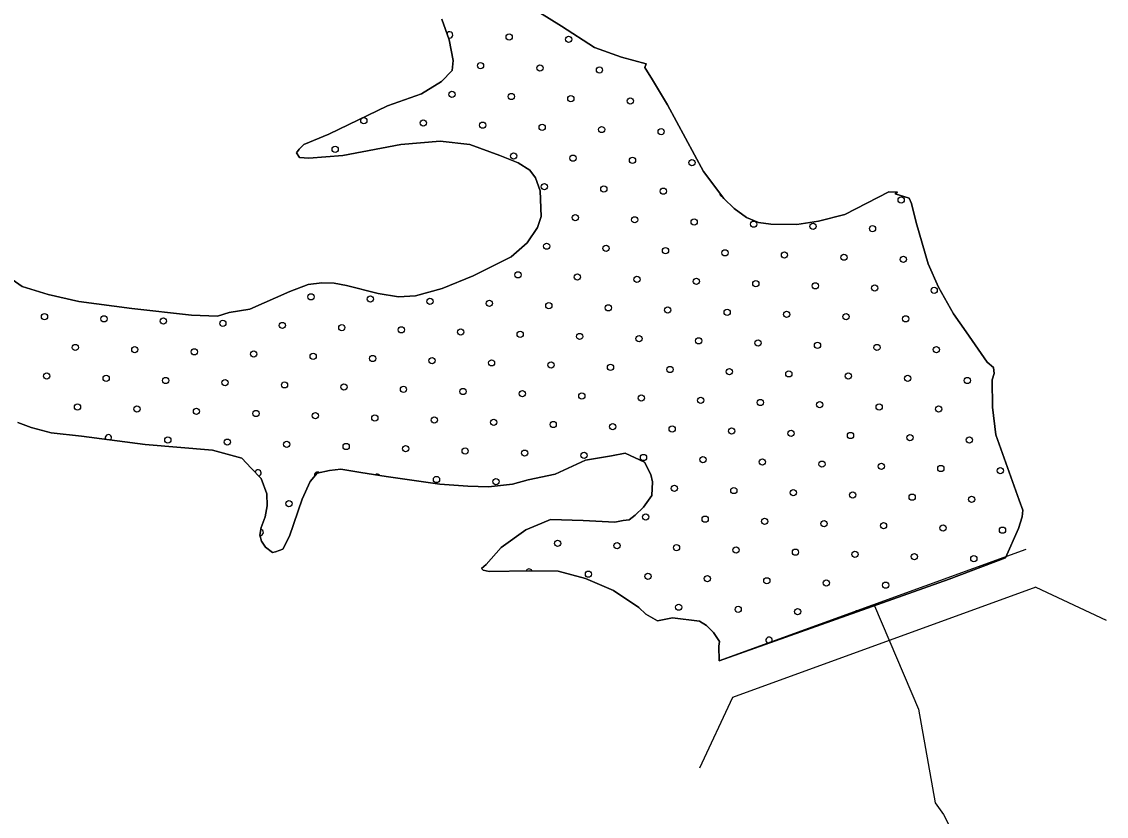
# Model space of a CAD drawing. Extents: x 1551132 to 1791609, y 378168 to 563823.
# Drawn here: x 1608812 to 1612490, y 503828 to 506524 of the extents above; entities that cross this region are included whole.
import ezdxf

# ---------------------------------------------------------------- set-up
doc = ezdxf.new("R2010")
doc.units = 0
for name, color, linetype in [('DESIGN - SCRATCH - User 1', 7, 'Continuous'), ('DESIGN - TRAFFIC CONTROL PERMANENT - Pavement Marking Text', 7, 'Continuous'), ('DESIGN - TRANSPORTATION - Edge of Traveled Way', 7, 'Continuous'), ('DESIGN - TRANSPORTATION - Text', 7, 'Continuous')]:
    doc.layers.add(name, color=color, linetype=linetype)

msp = doc.modelspace()

# ---------------------------------------------------------------- linework, layer by layer
at = {"layer": 'DESIGN - SCRATCH - User 1'}
for points in [[(1610535.175, 506575.22), (1610642.564, 506507.843), (1610753.919, 506436.4), (1610845.676, 506403.274), (1610929.54, 506380.265), (1610925.399, 506368.281), (1610950.956, 506325.897), (1611002.072, 506241.112), (1611123.694, 506015.206), (1611192.759, 505924.212), (1611228.425, 505889.728), (1611270.14, 505859.177), (1611310.006, 505842.685), (1611351.997, 505836.185), (1611440.111, 505835.176), (1611514.343, 505846.352), (1611602.732, 505869.386), (1611751.812, 505945.854), (1611781.853, 505945.504), (1611773.77, 505939.588), (1611821.677, 505925.004), (1611829.477, 505906.878), (1611844.777, 505842.552), (1611885.242, 505701.773), (1611920.408, 505623.188), (1611971.449, 505532.402), (1612014.831, 505471.767), (1612085.771, 505368.715), (1612107.595, 505350.423), (1612109.37, 505330.364), (1612103.112, 505308.38), (1612104.07, 505216.161), (1612115.02, 505121.825), (1612194.626, 504900.411), (1612206.259, 504866.202), (1612204.009, 504844.176), (1612191.535, 504804.225), (1612147.694, 504705.081), (1611957.257, 504632.521), (1611177.375, 504354.971)], [(1608813.956, 505624.794), (1608901.771, 505597.727), (1609005.66, 505574.485), (1609185.647, 505550.368), (1609387.684, 505528), (1609475.782, 505524.984), (1609515.965, 505536.551), (1609586.196, 505547.768), (1609721.077, 505608.361), (1609783.425, 505631.695), (1609829.557, 505637.187), (1609871.615, 505636.704), (1609913.572, 505628.203), (1610021.419, 505600.903), (1610089.401, 505590.094), (1610147.517, 505593.436), (1610237.931, 505618.462), (1610342.57, 505661.354), (1610471.484, 505726.031), (1610526.099, 505773.507), (1610560.732, 505825.234), (1610573.182, 505863.176), (1610570.148, 505949.404), (1610554.632, 505993.68), (1610534.899, 506019.964), (1610495.117, 506044.481), (1610433.31, 506069.24), (1610331.579, 506106.491), (1610231.565, 506117.666), (1610097.251, 506107.183), (1609900.539, 506069.348), (1609786.284, 506060.639), (1609754.259, 506063.014), (1609744.426, 506079.157), (1609752.576, 506091.09), (1609768.776, 506106.941), (1609853.299, 506142.058), (1610052.669, 506237.986), (1610167.291, 506278.77), (1610235.857, 506320.071), (1610272.339, 506357.739), (1610274.722, 506391.79), (1610261.498, 506462.1), (1610236.265, 506532.552)], [(1608768.257, 505657.395), (1608813.956, 505624.794)], [(1609644.753, 504881.584), (1609643.203, 504921.693), (1609623.762, 504974.036), (1609590.104, 505008.504), (1609558.447, 505042.946), (1609458.616, 505070.147), (1609230.496, 505088.806), (1609014.51, 505117.348), (1608912.487, 505128.54), (1608844.605, 505147.357), (1608798.723, 505163.924)], [(1611177.375, 504354.971), (1611175.567, 504404.964), (1611177.75, 504420.973), (1611158.059, 504451.265), (1611134.301, 504475.599), (1611110.426, 504489.9), (1611018.42, 504500.983), (1610968.247, 504491.533), (1610928.439, 504514.042), (1610904.656, 504536.367), (1610819.183, 504593.477), (1610723.511, 504634.662), (1610631.663, 504659.779), (1610533.532, 504660.904), (1610397.31, 504658.454), (1610377.327, 504662.695), (1610371.386, 504668.779), (1610387.569, 504682.621), (1610438.292, 504740.172), (1610521.082, 504799.357), (1610575.423, 504822.791), (1610605.597, 504834.467), (1610715.719, 504831.2), (1610823.817, 504825.95), (1610851.924, 504831.642), (1610871.966, 504833.417), (1610892.174, 504849.217), (1610920.531, 504876.96), (1610949.022, 504916.719), (1610951.547, 504962.795), (1610945.814, 504986.912), (1610924.256, 505029.255), (1610858.516, 505060.081), (1610812.342, 505050.589), (1610724.044, 505035.572), (1610621.363, 504988.637), (1610529.015, 504969.653), (1610476.767, 504954.22), (1610394.544, 504945.136), (1610324.479, 504947.944), (1610230.423, 504955.044), (1610048.452, 504981.187), (1609962.479, 504994.204), (1609894.505, 505005.004), (1609856.406, 505001.437), (1609814.241, 504991.895), (1609789.891, 504964.111), (1609763.175, 504904.285), (1609719.693, 504778.498), (1609697.16, 504734.655), (1609673.019, 504724.905), (1609662.986, 504723.021), (1609639.153, 504741.33), (1609625.362, 504761.539), (1609619.587, 504781.648), (1609623.887, 504807.657), (1609638.311, 504843.575), (1609644.753, 504881.584)]]:
    msp.add_lwpolyline(points, dxfattribs=at)
at = {"layer": 'DESIGN - TRAFFIC CONTROL PERMANENT - Pavement Marking Text'}
for centre in [(1610465.071, 506471.239), (1610465.071, 506471.239), (1610666.681, 506463.772), (1610666.681, 506463.772), (1610367.999, 506374.167), (1610367.999, 506374.167), (1610569.609, 506366.7), (1610569.609, 506366.7), (1610771.22, 506359.233), (1610771.22, 506359.233), (1610270.927, 506277.096), (1610270.927, 506277.096), (1610472.538, 506269.628), (1610472.538, 506269.628), (1610674.148, 506262.161), (1610674.148, 506262.161), (1610875.758, 506254.694), (1610875.758, 506254.694), (1609972.245, 506187.491), (1609972.245, 506187.491), (1610173.856, 506180.024), (1610173.856, 506180.024), (1610375.466, 506172.557), (1610375.466, 506172.557), (1610577.076, 506165.09), (1610577.076, 506165.09), (1610778.687, 506157.623), (1610778.687, 506157.623), (1610980.297, 506150.156), (1610980.297, 506150.156), (1609875.174, 506090.419), (1609875.174, 506090.419), (1610480.005, 506068.018), (1610480.005, 506068.018), (1610681.615, 506060.551), (1610681.615, 506060.551), (1610883.225, 506053.084), (1610883.225, 506053.084), (1611084.836, 506045.617), (1611084.836, 506045.617), (1610584.543, 505963.48), (1610584.543, 505963.48), (1610786.154, 505956.012), (1610786.154, 505956.012), (1610987.764, 505948.545), (1610987.764, 505948.545), (1611794.205, 505918.677), (1611794.205, 505918.677), (1610689.082, 505858.941), (1610689.082, 505858.941), (1610890.692, 505851.474), (1610890.692, 505851.474), (1611092.303, 505844.007), (1611092.303, 505844.007), (1611293.913, 505836.54), (1611293.913, 505836.54), (1611495.523, 505829.073), (1611495.523, 505829.073), (1611697.133, 505821.606), (1611697.133, 505821.606), (1610592.01, 505761.869), (1610592.01, 505761.869), (1610793.621, 505754.402), (1610793.621, 505754.402), (1610995.231, 505746.935), (1610995.231, 505746.935), (1611196.841, 505739.468), (1611196.841, 505739.468), (1611398.452, 505732.001), (1611398.452, 505732.001), (1611600.062, 505724.534), (1611600.062, 505724.534), (1611801.672, 505717.067), (1611801.672, 505717.067), (1610494.939, 505664.798), (1610494.939, 505664.798), (1610696.549, 505657.331), (1610696.549, 505657.331), (1610898.159, 505649.864), (1610898.159, 505649.864), (1611099.77, 505642.396), (1611099.77, 505642.396), (1611301.38, 505634.929), (1611301.38, 505634.929), (1611502.99, 505627.462), (1611502.99, 505627.462), (1611704.6, 505619.995), (1611704.6, 505619.995), (1609793.036, 505590.127), (1609793.036, 505590.127), (1609994.647, 505582.66), (1609994.647, 505582.66), (1611906.211, 505612.528), (1611906.211, 505612.528), (1610196.257, 505575.193), (1610196.257, 505575.193), (1610397.867, 505567.726), (1610397.867, 505567.726), (1610599.477, 505560.259), (1610599.477, 505560.259), (1610801.088, 505552.792), (1610801.088, 505552.792), (1611002.698, 505545.325), (1611002.698, 505545.325), (1608889.524, 505522.924), (1608889.524, 505522.924), (1609091.134, 505515.457), (1609091.134, 505515.457), (1609292.744, 505507.99), (1609292.744, 505507.99), (1611204.308, 505537.858), (1611204.308, 505537.858), (1611405.919, 505530.391), (1611405.919, 505530.391), (1611607.529, 505522.924), (1611607.529, 505522.924), (1611809.139, 505515.457), (1611809.139, 505515.457), (1609494.354, 505500.523), (1609494.354, 505500.523), (1609695.965, 505493.056), (1609695.965, 505493.056), (1609897.575, 505485.588), (1609897.575, 505485.588), (1610099.185, 505478.121), (1610099.185, 505478.121), (1610300.796, 505470.654), (1610300.796, 505470.654), (1610502.406, 505463.187), (1610502.406, 505463.187), (1610704.016, 505455.72), (1610704.016, 505455.72), (1610905.626, 505448.253), (1610905.626, 505448.253), (1611107.237, 505440.786), (1611107.237, 505440.786), (1611308.847, 505433.319), (1611308.847, 505433.319), (1608994.062, 505418.385), (1608994.062, 505418.385), (1609195.672, 505410.918), (1609195.672, 505410.918), (1609397.283, 505403.451), (1609397.283, 505403.451), (1609598.893, 505395.984), (1609598.893, 505395.984), (1611510.457, 505425.852), (1611510.457, 505425.852), (1611712.068, 505418.385), (1611712.068, 505418.385), (1611913.678, 505410.918), (1611913.678, 505410.918), (1609800.503, 505388.517), (1609800.503, 505388.517), (1610002.114, 505381.05), (1610002.114, 505381.05), (1610203.724, 505373.583), (1610203.724, 505373.583), (1610405.334, 505366.116), (1610405.334, 505366.116), (1610606.944, 505358.649), (1610606.944, 505358.649), (1608896.991, 505321.313), (1608896.991, 505321.313), (1610808.555, 505351.182), (1610808.555, 505351.182), (1611010.165, 505343.715), (1611010.165, 505343.715), (1611211.775, 505336.248), (1611211.775, 505336.248), (1611413.386, 505328.78), (1611413.386, 505328.78), (1611614.996, 505321.313), (1611614.996, 505321.313), (1609098.601, 505313.846), (1609098.601, 505313.846), (1609300.211, 505306.379), (1609300.211, 505306.379), (1609501.821, 505298.912), (1609501.821, 505298.912), (1609703.432, 505291.445), (1609703.432, 505291.445), (1609905.042, 505283.978), (1609905.042, 505283.978), (1611816.606, 505313.846), (1611816.606, 505313.846), (1612018.216, 505306.379), (1612018.216, 505306.379), (1610106.652, 505276.511), (1610106.652, 505276.511), (1610308.263, 505269.044), (1610308.263, 505269.044), (1610509.873, 505261.577), (1610509.873, 505261.577), (1610711.483, 505254.11), (1610711.483, 505254.11), (1610913.093, 505246.643), (1610913.093, 505246.643), (1609001.529, 505216.775), (1609001.529, 505216.775), (1609203.14, 505209.308), (1609203.14, 505209.308), (1611114.704, 505239.176), (1611114.704, 505239.176), (1611316.314, 505231.709), (1611316.314, 505231.709), (1611517.924, 505224.242), (1611517.924, 505224.242), (1611719.535, 505216.775), (1611719.535, 505216.775), (1611921.145, 505209.308), (1611921.145, 505209.308), (1609404.75, 505201.841), (1609404.75, 505201.841), (1609606.36, 505194.374), (1609606.36, 505194.374), (1609807.97, 505186.907), (1609807.97, 505186.907), (1610009.581, 505179.44), (1610009.581, 505179.44), (1610211.191, 505171.972), (1610211.191, 505171.972), (1610412.801, 505164.505), (1610412.801, 505164.505), (1610614.412, 505157.038), (1610614.412, 505157.038), (1610816.022, 505149.571), (1610816.022, 505149.571), (1611017.632, 505142.104), (1611017.632, 505142.104), (1609307.678, 505104.769), (1609307.678, 505104.769), (1611219.242, 505134.637), (1611219.242, 505134.637), (1611420.853, 505127.17), (1611420.853, 505127.17), (1611622.463, 505119.703), (1611622.463, 505119.703), (1611824.073, 505112.236), (1611824.073, 505112.236), (1612025.684, 505104.769), (1612025.684, 505104.769), (1609509.288, 505097.302), (1609509.288, 505097.302), (1609710.899, 505089.835), (1609710.899, 505089.835), (1609912.509, 505082.368), (1609912.509, 505082.368), (1610114.119, 505074.901), (1610114.119, 505074.901), (1610315.73, 505067.434), (1610315.73, 505067.434), (1610517.34, 505059.967), (1610517.34, 505059.967), (1610718.95, 505052.5), (1610718.95, 505052.5), (1610920.56, 505045.033), (1610920.56, 505045.033), (1611122.171, 505037.566), (1611122.171, 505037.566), (1611323.781, 505030.099), (1611323.781, 505030.099), (1611525.391, 505022.632), (1611525.391, 505022.632), (1611727.002, 505015.164), (1611727.002, 505015.164), (1611928.612, 505007.697), (1611928.612, 505007.697), (1612130.222, 505000.23), (1612130.222, 505000.23), (1610218.658, 504970.362), (1610218.658, 504970.362), (1610420.268, 504962.895), (1610420.268, 504962.895), (1611025.099, 504940.494), (1611025.099, 504940.494), (1611226.709, 504933.027), (1611226.709, 504933.027), (1611428.32, 504925.56), (1611428.32, 504925.56), (1611629.93, 504918.093), (1611629.93, 504918.093), (1609718.366, 504888.225), (1609718.366, 504888.225), (1611831.54, 504910.626), (1611831.54, 504910.626), (1612033.151, 504903.159), (1612033.151, 504903.159), (1610928.028, 504843.422), (1610928.028, 504843.422), (1611129.638, 504835.955), (1611129.638, 504835.955), (1611331.248, 504828.488), (1611331.248, 504828.488), (1611532.858, 504821.021), (1611532.858, 504821.021), (1611734.469, 504813.554), (1611734.469, 504813.554), (1611936.079, 504806.087), (1611936.079, 504806.087), (1612137.689, 504798.62), (1612137.689, 504798.62), (1610629.346, 504753.818), (1610629.346, 504753.818), (1610830.956, 504746.351), (1610830.956, 504746.351), (1611032.566, 504738.884), (1611032.566, 504738.884), (1611234.176, 504731.417), (1611234.176, 504731.417), (1611435.787, 504723.95), (1611435.787, 504723.95), (1611637.397, 504716.483), (1611637.397, 504716.483), (1611839.007, 504709.016), (1611839.007, 504709.016), (1612040.618, 504701.548), (1612040.618, 504701.548), (1610733.884, 504649.279), (1610733.884, 504649.279), (1610935.495, 504641.812), (1610935.495, 504641.812), (1611137.105, 504634.345), (1611137.105, 504634.345), (1611338.715, 504626.878), (1611338.715, 504626.878), (1611540.325, 504619.411), (1611540.325, 504619.411), (1611741.936, 504611.944), (1611741.936, 504611.944), (1611040.033, 504537.273), (1611040.033, 504537.273), (1611241.644, 504529.806), (1611241.644, 504529.806), (1611443.254, 504522.339), (1611443.254, 504522.339)]:
    msp.add_circle(centre, 10.56, dxfattribs=at)
for centre, start, end in [((1610263.46, 506478.706), 244.862121, 154.548738), ((1611189.374, 505941.078), 172.459541, 261.937898), ((1609106.068, 505112.236), 311.478923, 213.465329), ((1609613.827, 504992.763), 279.854409, 168.783192), ((1609815.437, 504985.296), 52.132197, 198.962627), ((1610017.048, 504977.829), 40.817687, 121.96302), ((1609621.294, 504791.153), 262.20494, 81.33902), ((1610532.274, 504656.746), 22.613501, 157.981005), ((1611644.864, 504514.872), 54.858487, 164.321497), ((1611346.182, 504425.268), 313.831854, 265.34813)]:
    msp.add_arc(centre, 10.56, start, end, dxfattribs=at)
at = {"layer": 'DESIGN - TRANSPORTATION - Edge of Traveled Way'}
for p, q in [((1612217.276, 504733.498), (1611177.375, 504354.971)), ((1612250.491, 504605.103), (1611222.557, 504230.926)), ((1612250.491, 504605.103), (1612489.752, 504493.476)), ((1611222.557, 504230.926), (1611110.96, 503991.612))]:
    msp.add_line(p, q, dxfattribs=at)
at = {"layer": 'DESIGN - TRANSPORTATION - Text'}
for points in [[(1611177.375, 504354.971), (1611957.257, 504632.521), (1612147.694, 504705.081), (1612191.535, 504804.225), (1612204.009, 504844.176), (1612206.259, 504866.202), (1612194.626, 504900.411), (1612115.02, 505121.825), (1612104.07, 505216.161), (1612103.112, 505308.38), (1612109.37, 505330.364), (1612107.595, 505350.423), (1612085.771, 505368.715), (1612014.831, 505471.767), (1611971.449, 505532.402), (1611920.408, 505623.188), (1611885.242, 505701.773), (1611844.777, 505842.552), (1611829.477, 505906.878), (1611821.677, 505925.004), (1611773.77, 505939.588), (1611781.853, 505945.504), (1611751.812, 505945.854), (1611602.732, 505869.386), (1611514.343, 505846.352), (1611440.111, 505835.176), (1611351.997, 505836.185), (1611310.006, 505842.685), (1611270.14, 505859.177), (1611228.425, 505889.728), (1611192.759, 505924.212), (1611123.694, 506015.206), (1611002.072, 506241.112), (1610950.956, 506325.897), (1610925.399, 506368.281), (1610929.54, 506380.265), (1610845.676, 506403.274), (1610753.919, 506436.4), (1610642.564, 506507.843), (1610535.175, 506575.22)], [(1610236.265, 506532.552), (1610261.498, 506462.1), (1610274.722, 506391.79), (1610272.339, 506357.739), (1610235.857, 506320.071), (1610167.291, 506278.77), (1610052.669, 506237.986), (1609853.299, 506142.058), (1609768.776, 506106.941), (1609752.576, 506091.09), (1609744.426, 506079.157), (1609754.259, 506063.014), (1609786.284, 506060.639), (1609900.539, 506069.348), (1610097.251, 506107.183), (1610231.565, 506117.666), (1610331.579, 506106.491), (1610433.31, 506069.24), (1610495.117, 506044.481), (1610534.899, 506019.964), (1610554.632, 505993.68), (1610570.148, 505949.404), (1610573.182, 505863.176), (1610560.732, 505825.234), (1610526.099, 505773.507), (1610471.484, 505726.031), (1610342.57, 505661.354), (1610237.931, 505618.462), (1610147.517, 505593.436), (1610089.401, 505590.094), (1610021.419, 505600.903), (1609913.572, 505628.203), (1609871.615, 505636.704), (1609829.557, 505637.187), (1609783.425, 505631.695), (1609721.077, 505608.361), (1609586.196, 505547.768), (1609515.965, 505536.551), (1609475.782, 505524.984), (1609387.684, 505528), (1609185.647, 505550.368), (1609005.66, 505574.485), (1608901.771, 505597.727), (1608813.956, 505624.794)], [(1608813.956, 505624.794), (1608768.257, 505657.395)], [(1608798.723, 505163.924), (1608844.605, 505147.357), (1608912.487, 505128.54), (1609014.51, 505117.348), (1609230.496, 505088.806), (1609458.616, 505070.147), (1609558.447, 505042.946), (1609590.104, 505008.504), (1609623.762, 504974.036), (1609643.203, 504921.693), (1609644.753, 504881.584)], [(1609644.753, 504881.584), (1609638.311, 504843.575), (1609623.887, 504807.657), (1609619.587, 504781.648), (1609625.362, 504761.539), (1609639.153, 504741.33), (1609662.986, 504723.021), (1609673.019, 504724.905), (1609697.16, 504734.655), (1609719.693, 504778.498), (1609763.175, 504904.285), (1609789.891, 504964.111), (1609814.241, 504991.895), (1609856.406, 505001.437), (1609894.505, 505005.004), (1609962.479, 504994.204), (1610048.452, 504981.187), (1610230.423, 504955.044), (1610324.479, 504947.944), (1610394.544, 504945.136), (1610476.767, 504954.22), (1610529.015, 504969.653), (1610621.363, 504988.637), (1610724.044, 505035.572), (1610812.342, 505050.589), (1610858.516, 505060.081), (1610924.256, 505029.255), (1610945.814, 504986.912), (1610951.547, 504962.795), (1610949.022, 504916.719), (1610920.531, 504876.96), (1610892.174, 504849.217), (1610871.966, 504833.417), (1610851.924, 504831.642), (1610823.817, 504825.95), (1610715.719, 504831.2), (1610605.597, 504834.467), (1610575.423, 504822.791), (1610521.082, 504799.357), (1610438.292, 504740.172), (1610387.569, 504682.621), (1610371.386, 504668.779), (1610377.327, 504662.695), (1610397.31, 504658.454), (1610533.532, 504660.904), (1610631.663, 504659.779), (1610723.511, 504634.662), (1610819.183, 504593.477), (1610904.656, 504536.367), (1610928.439, 504514.042), (1610968.247, 504491.533), (1611018.42, 504500.983), (1611110.426, 504489.9), (1611134.301, 504475.599), (1611158.059, 504451.265), (1611177.75, 504420.973), (1611175.567, 504404.964), (1611177.375, 504354.971)], [(1611703.279, 504542.135), (1611852.759, 504191.276), (1611909.791, 503873.951), (1611937.373, 503833.55), (1611955.04, 503801.274)]]:
    msp.add_lwpolyline(points, dxfattribs=at)

doc.saveas('drawing.dxf')
